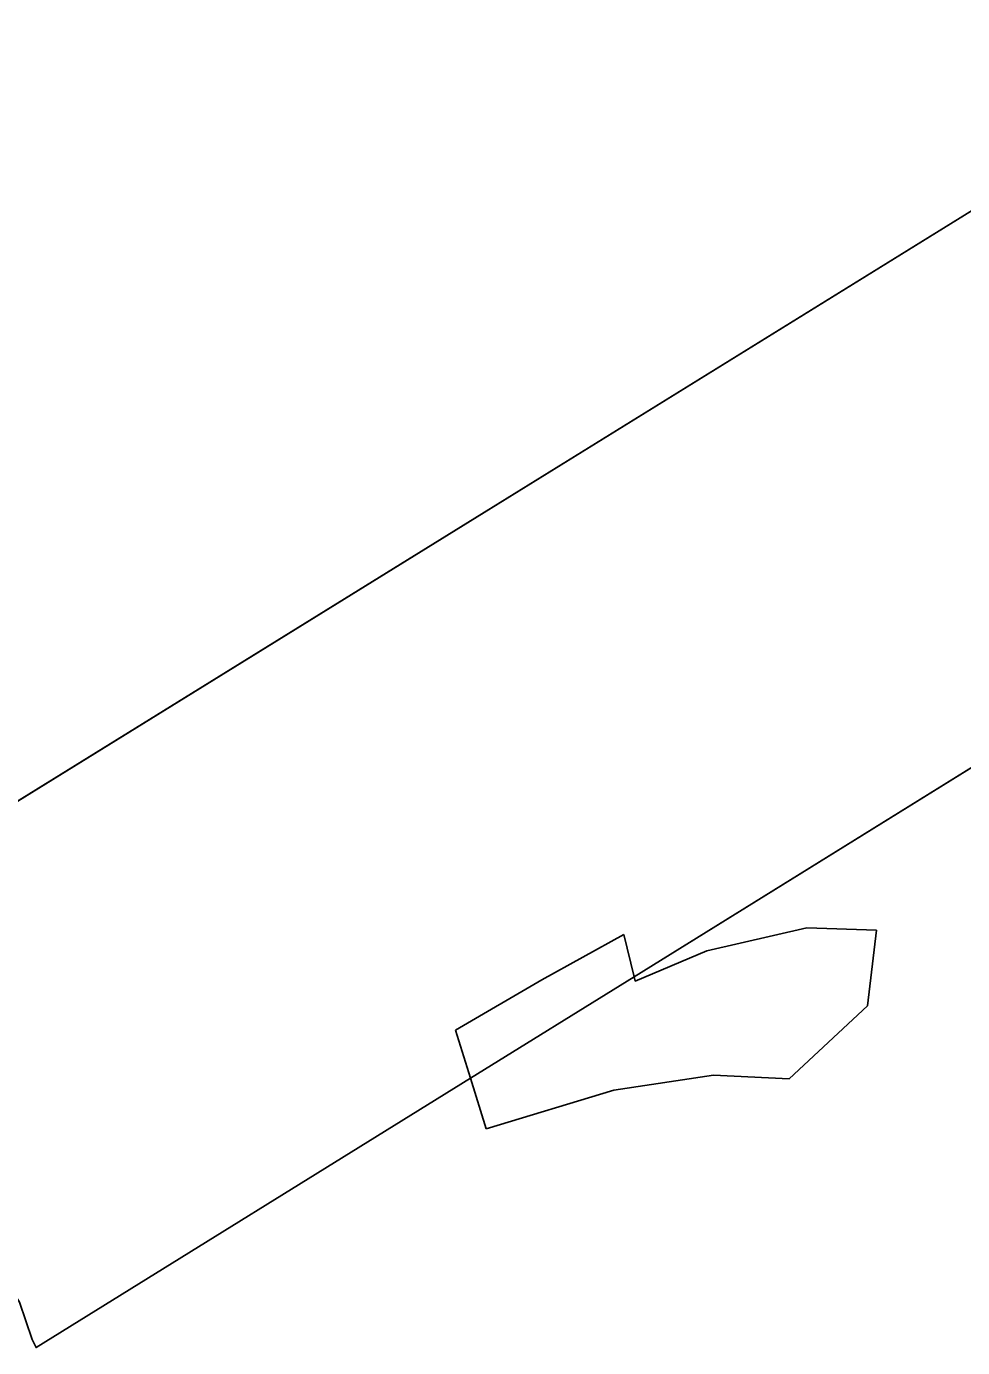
# Model space of a CAD drawing. Extents: x -262715 to -259381, y -1237238 to -1231182.
# Drawn here: x -260680 to -260226, y -1233239 to -1232599 of the extents above; entities that cross this region are included whole.
import ezdxf

# ---------------------------------------------------------------- set-up
doc = ezdxf.new("R2010")
doc.units = 0
for name, color, linetype in [('body_kn', 7, 'Continuous'), ('kladpar_hranice', 7, 'Continuous'), ('kladpar_plochy', 7, 'Continuous'), ('zappar_hrandruhpozemk', 7, 'Continuous')]:
    doc.layers.add(name, color=color, linetype=linetype)

msp = doc.modelspace()

# ---------------------------------------------------------------- linework, layer by layer
at = {"layer": 'body_kn'}
for p, q in [((-260390.55, -1233039.22), (-260390.55, -1233039.22)), ((-260301.89, -1233036.01), (-260301.89, -1233036.01)), ((-260268.13, -1233037.19), (-260268.13, -1233037.19)), ((-260350.37, -1233047.1), (-260350.37, -1233047.1)), ((-260430.27, -1233061.21), (-260430.27, -1233061.21)), ((-260385.61, -1233059.69), (-260385.61, -1233059.69)), ((-260385.61, -1233059.69), (-260385.61, -1233059.69)), ((-260385.09, -1233061.85), (-260385.09, -1233061.85)), ((-260272.51, -1233073.84), (-260272.51, -1233073.84)), ((-260472.15, -1233085.57), (-260472.15, -1233085.57)), ((-260464.92, -1233108.86), (-260464.92, -1233108.86)), ((-260464.92, -1233108.86), (-260464.92, -1233108.86)), ((-260347.04, -1233107.37), (-260347.04, -1233107.37)), ((-260310.4, -1233109.16), (-260310.4, -1233109.16)), ((-260395.36, -1233114.71), (-260395.36, -1233114.71)), ((-260457.3, -1233133.42), (-260457.3, -1233133.42)), ((-260677.53, -1233235.52), (-260677.53, -1233235.52)), ((-260676.39, -1233237.83), (-260676.39, -1233237.83)), ((-260675.58, -1233239.46), (-260675.58, -1233239.46))]:
    msp.add_line(p, q, dxfattribs=at)
at = {"layer": 'kladpar_hranice'}
msp.add_line((-259582.18, -1232292.5), (-260866.22, -1233086.96), dxfattribs=at)
for points in [[(-259983.2, -1232810.21), (-260028.43, -1232838.25), (-260031.53, -1232840.17), (-260385.61, -1233059.69), (-260464.92, -1233108.86), (-260675.58, -1233239.46), (-260676.39, -1233237.83), (-260677.53, -1233235.52), (-260683.66, -1233217.52), (-260694.15, -1233200.82), (-260695.17, -1233185.98), (-260710.15, -1233163.02), (-260721.88, -1233147.89), (-260737.14, -1233135.23), (-260755.92, -1233122.67), (-260788.14, -1233113.82), (-260796.21, -1233112.99), (-260838.55, -1233103.34), (-260858.69, -1233086.98), (-260859.71, -1233088.19), (-260860.72, -1233089.21), (-260865.75, -1233087.34), (-260866.22, -1233086.96), (-259582.18, -1232292.5)], [(-260683.66, -1233217.52), (-260677.53, -1233235.52), (-260676.39, -1233237.83), (-260675.58, -1233239.46), (-260464.92, -1233108.86), (-260385.61, -1233059.69), (-260031.53, -1232840.17)]]:
    msp.add_lwpolyline(points, dxfattribs=at)
at = {"layer": 'kladpar_plochy'}
for p, q in [((-260385.61, -1233059.69), (-260031.53, -1232840.17)), ((-260464.92, -1233108.86), (-260385.61, -1233059.69)), ((-260675.58, -1233239.46), (-260464.92, -1233108.86)), ((-260683.66, -1233217.52), (-260677.53, -1233235.52)), ((-260677.53, -1233235.52), (-260676.39, -1233237.83)), ((-260676.39, -1233237.83), (-260675.58, -1233239.46))]:
    msp.add_line(p, q, dxfattribs=at)
for points in [[(-259753.86, -1232007.98), (-259658.09, -1232172.64), (-259635.14, -1232208.96), (-259613.75, -1232241.94), (-259582.18, -1232292.5), (-260866.22, -1233086.96), (-260930.17, -1233035.16), (-260995.66, -1232991.57), (-261038.57, -1232920.46), (-261041.3, -1232885.57), (-261032.82, -1232847.15), (-261038.08, -1232804.69), (-261041.64, -1232734.51), (-261065.13, -1232720.64), (-261083.87, -1232705.38), (-261127.68, -1232632.84), (-261141.38, -1232596.15), (-261144.73, -1232565.25), (-261138.56, -1232503.65), (-261146.51, -1232469.98), (-261159.7, -1232432.26), (-261167.22, -1232380.91), (-261167.2, -1232365.28), (-260249.83, -1231688.86)], [(-260031.53, -1232840.17), (-260385.61, -1233059.69), (-260464.92, -1233108.86), (-260675.58, -1233239.46), (-260676.39, -1233237.83), (-260677.53, -1233235.52), (-260683.66, -1233217.52), (-260694.15, -1233200.82), (-260695.17, -1233185.98), (-260710.15, -1233163.02), (-260721.88, -1233147.89), (-260737.14, -1233135.23), (-260755.92, -1233122.67), (-260788.14, -1233113.82), (-260796.21, -1233112.99), (-260838.55, -1233103.34), (-260858.69, -1233086.98), (-260859.71, -1233088.19), (-260860.72, -1233089.21), (-260865.75, -1233087.34), (-260866.22, -1233086.96), (-259582.18, -1232292.5)]]:
    msp.add_lwpolyline(points, dxfattribs=at)
at = {"layer": 'zappar_hrandruhpozemk'}
for p, q in [((-260390.55, -1233039.22), (-260385.61, -1233059.69)), ((-260350.37, -1233047.1), (-260301.89, -1233036.01)), ((-260272.51, -1233073.84), (-260310.4, -1233109.16)), ((-260464.92, -1233108.86), (-260472.15, -1233085.57)), ((-260457.3, -1233133.42), (-260464.92, -1233108.86)), ((-260395.36, -1233114.71), (-260457.3, -1233133.42))]:
    msp.add_line(p, q, dxfattribs=at)
for points in [[(-260472.15, -1233085.57), (-260430.27, -1233061.21), (-260390.55, -1233039.22)], [(-260301.89, -1233036.01), (-260268.13, -1233037.19), (-260272.51, -1233073.84)], [(-260385.61, -1233059.69), (-260385.09, -1233061.85), (-260350.37, -1233047.1)], [(-260310.4, -1233109.16), (-260347.04, -1233107.37), (-260395.36, -1233114.71)]]:
    msp.add_lwpolyline(points, dxfattribs=at)

doc.saveas('drawing.dxf')
